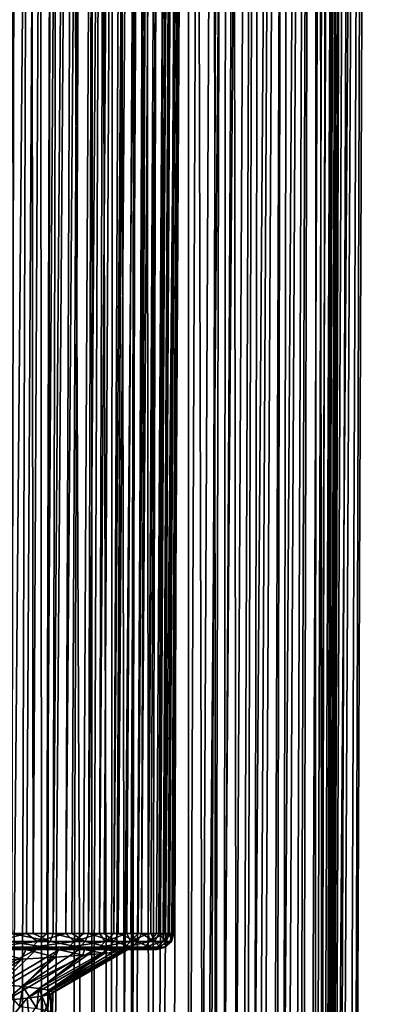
# Model space of a CAD drawing. Header units: millimetres. Extents: x -39 to 39, y -2 to 145.
# Tile 651 of 656: x 12.99 to 17.41, y 59.33 to 71.44. Entities that reach past the tile are written whole.
import ezdxf

# ---------------------------------------------------------------- set-up
doc = ezdxf.new("R2010")
doc.units = ezdxf.units.MM
doc.header["$LTSCALE"] = 65.185185
for name, color, linetype in [('12', 7, 'CONTINUOUS'), ('13', 7, 'CONTINUOUS'), ('14', 7, 'CONTINUOUS'), ('16', 7, 'CONTINUOUS'), ('162', 7, 'CONTINUOUS'), ('163', 7, 'CONTINUOUS'), ('175', 7, 'CONTINUOUS'), ('180', 7, 'CONTINUOUS'), ('50', 7, 'CONTINUOUS'), ('51', 7, 'CONTINUOUS'), ('52', 7, 'CONTINUOUS'), ('53', 7, 'CONTINUOUS'), ('76', 7, 'CONTINUOUS'), ('77', 7, 'CONTINUOUS'), ('78', 7, 'CONTINUOUS'), ('79', 7, 'CONTINUOUS'), ('80', 7, 'CONTINUOUS'), ('81', 7, 'CONTINUOUS'), ('82', 7, 'CONTINUOUS')]:
    doc.layers.add(name, color=color, linetype=linetype)

msp = doc.modelspace()

# ---------------------------------------------------------------- linework, layer by layer
at = {"layer": '12', "color": 7, "linetype": 'Continuous'}
for points in [[(12.475, 121, -11.688), (13.216, 121, -10.843), (12.297, 38.299, -11.455), (12.475, 121, -11.688)], [(12.297, 38.299, -11.455), (13.216, 121, -10.843), (12.636, 38.299, -11.081), (12.297, 38.299, -11.455)], [(12.636, 38.299, -11.081), (13.216, 121, -10.843), (12.963, 38.299, -10.696), (12.636, 38.299, -11.081)], [(12.963, 38.299, -10.696), (13.216, 121, -10.843), (13.278, 38.299, -10.302), (12.963, 38.299, -10.696)], [(13.216, 121, -10.843), (13.901, 121, -9.95), (13.278, 38.299, -10.302), (13.216, 121, -10.843)], [(13.278, 38.299, -10.302), (13.901, 121, -9.95), (13.582, 38.299, -9.899), (13.278, 38.299, -10.302)], [(13.901, 121, -9.95), (13.873, 38.299, -9.486), (13.582, 38.299, -9.899), (13.901, 121, -9.95)], [(14.513, 121, 9.035), (14.073, 38.299, 9.186), (14.343, 38.299, 8.759), (14.513, 121, 9.035)], [(14.599, 38.299, 8.325), (14.513, 121, 9.035), (14.343, 38.299, 8.759), (14.599, 38.299, 8.325)], [(15.075, 121, 8.061), (14.513, 121, 9.035), (14.599, 38.299, 8.325), (15.075, 121, 8.061)], [(14.843, 38.299, 7.882), (15.075, 121, 8.061), (14.599, 38.299, 8.325), (14.843, 38.299, 7.882)], [(15.073, 38.299, 7.433), (15.075, 121, 8.061), (14.843, 38.299, 7.882), (15.073, 38.299, 7.433)], [(15.289, 38.299, 6.977), (15.075, 121, 8.061), (15.073, 38.299, 7.433), (15.289, 38.299, 6.977)], [(15.572, 121, 7.053), (15.075, 121, 8.061), (15.289, 38.299, 6.977), (15.572, 121, 7.053)], [(15.152, 38.299, -7.271), (15.568, 121, -7.063), (15.363, 38.299, -6.813), (15.152, 38.299, -7.271)], [(15.492, 38.299, 6.514), (15.572, 121, 7.053), (15.289, 38.299, 6.977), (15.492, 38.299, 6.514)], [(15.568, 121, -7.063), (15.998, 121, -6.024), (15.363, 38.299, -6.813), (15.568, 121, -7.063)], [(15.363, 38.299, -6.813), (15.998, 121, -6.024), (15.561, 38.299, -6.348), (15.363, 38.299, -6.813)], [(15.681, 38.299, 6.046), (15.572, 121, 7.053), (15.492, 38.299, 6.514), (15.681, 38.299, 6.046)], [(15.561, 38.299, -6.348), (15.998, 121, -6.024), (15.745, 38.299, -5.878), (15.561, 38.299, -6.348)], [(16.002, 121, 6.014), (15.572, 121, 7.053), (15.681, 38.299, 6.046), (16.002, 121, 6.014)], [(15.855, 38.299, 5.573), (16.002, 121, 6.014), (15.681, 38.299, 6.046), (15.855, 38.299, 5.573)], [(15.998, 121, -6.024), (16.36, 121, -4.96), (15.745, 38.299, -5.878), (15.998, 121, -6.024)], [(15.745, 38.299, -5.878), (16.36, 121, -4.96), (15.914, 38.299, -5.402), (15.745, 38.299, -5.878)], [(15.914, 38.299, -5.402), (16.36, 121, -4.96), (16.069, 38.299, -4.922), (15.914, 38.299, -5.402)], [(16.069, 38.299, -4.922), (16.36, 121, -4.96), (16.21, 38.299, -4.437), (16.069, 38.299, -4.922)], [(16.36, 121, -4.96), (16.65, 121, -3.873), (16.21, 38.299, -4.437), (16.36, 121, -4.96)], [(16.21, 38.299, -4.437), (16.65, 121, -3.873), (16.336, 38.299, -3.948), (16.21, 38.299, -4.437)], [(16.65, 121, -3.873), (16.447, 38.299, -3.455), (16.336, 38.299, -3.948), (16.65, 121, -3.873)], [(16.865, 121, 2.793), (16.517, 38.299, 3.102), (16.603, 38.299, 2.604), (16.865, 121, 2.793)], [(16.674, 38.299, 2.105), (16.865, 121, 2.793), (16.603, 38.299, 2.604), (16.674, 38.299, 2.105)], [(17.012, 121, 1.678), (16.865, 121, 2.793), (16.674, 38.299, 2.105), (17.012, 121, 1.678)], [(16.729, 38.299, 1.603), (17.012, 121, 1.678), (16.674, 38.299, 2.105), (16.729, 38.299, 1.603)], [(16.77, 38.299, 1.1), (17.012, 121, 1.678), (16.729, 38.299, 1.603), (16.77, 38.299, 1.1)], [(16.795, 38.299, 0.595), (17.012, 121, 1.678), (16.77, 38.299, 1.1), (16.795, 38.299, 0.595)], [(16.781, 38.299, -0.919), (17.086, 121, -0.568), (16.801, 38.299, -0.414), (16.781, 38.299, -0.919)], [(17.086, 121, 0.556), (17.012, 121, 1.678), (16.795, 38.299, 0.595), (17.086, 121, 0.556)], [(16.806, 38.299, 0.091), (17.086, 121, 0.556), (16.795, 38.299, 0.595), (16.806, 38.299, 0.091)], [(17.086, 121, -0.568), (17.086, 121, 0.556), (16.801, 38.299, -0.414), (17.086, 121, -0.568)], [(16.801, 38.299, -0.414), (17.086, 121, 0.556), (16.806, 38.299, 0.091), (16.801, 38.299, -0.414)]]:
    msp.add_3dface(points, dxfattribs=at)
at = {"layer": '13', "color": 7, "linetype": 'Continuous'}
for points in [[(12.604, 60, 6.86), (12.071, 60, 7.759), (13.149, 60, 6.553), (12.604, 60, 6.86)], [(13.149, 60, 6.553), (12.071, 60, 7.759), (12.635, 60, 7.496), (13.149, 60, 6.553)], [(13.07, 60, 5.925), (12.604, 60, 6.86), (13.591, 60, 5.578), (13.07, 60, 5.925)], [(13.591, 60, 5.578), (12.604, 60, 6.86), (13.149, 60, 6.553), (13.591, 60, 5.578)], [(12.85, 60, -5.764), (13.194, 60, -5.02), (13.45, 60, -5.91), (12.85, 60, -5.764)], [(12.982, 60, -6.877), (12.85, 60, -5.764), (13.45, 60, -5.91), (12.982, 60, -6.877)], [(13.465, 60, 4.961), (13.07, 60, 5.925), (13.591, 60, 5.578), (13.465, 60, 4.961)], [(13.194, 60, -5.02), (13.484, 60, -4.281), (13.845, 60, -4.914), (13.194, 60, -5.02)], [(13.45, 60, -5.91), (13.194, 60, -5.02), (13.845, 60, -4.914), (13.45, 60, -5.91)], [(13.791, 60, 3.967), (13.465, 60, 4.961), (13.962, 60, 4.57), (13.791, 60, 3.967)], [(13.962, 60, 4.57), (13.465, 60, 4.961), (13.591, 60, 5.578), (13.962, 60, 4.57)], [(13.484, 60, -4.281), (13.727, 60, -3.546), (14.167, 60, -3.889), (13.484, 60, -4.281)], [(13.845, 60, -4.914), (13.484, 60, -4.281), (14.167, 60, -3.889), (13.845, 60, -4.914)], [(13.727, 60, -3.546), (13.925, 60, -2.815), (14.167, 60, -3.889), (13.727, 60, -3.546)], [(14.043, 60, 2.953), (13.791, 60, 3.967), (14.258, 60, 3.541), (14.043, 60, 2.953)], [(14.258, 60, 3.541), (13.791, 60, 3.967), (13.962, 60, 4.57), (14.258, 60, 3.541)], [(13.925, 60, -2.815), (14.082, 60, -2.083), (14.413, 60, -2.846), (13.925, 60, -2.815)], [(14.167, 60, -3.889), (13.925, 60, -2.815), (14.413, 60, -2.846), (14.167, 60, -3.889)], [(14.22, 60, 1.923), (14.043, 60, 2.953), (14.478, 60, 2.49), (14.22, 60, 1.923)], [(14.478, 60, 2.49), (14.043, 60, 2.953), (14.258, 60, 3.541), (14.478, 60, 2.49)], [(14.082, 60, -2.083), (14.2, 60, -1.349), (14.582, 60, -1.785), (14.082, 60, -2.083)], [(14.413, 60, -2.846), (14.082, 60, -2.083), (14.582, 60, -1.785), (14.413, 60, -2.846)], [(14.2, 60, -1.349), (14.28, 60, -0.612), (14.582, 60, -1.785), (14.2, 60, -1.349)], [(14.323, 60, 0.873), (14.22, 60, 1.923), (14.622, 60, 1.428), (14.323, 60, 0.873)], [(14.622, 60, 1.428), (14.22, 60, 1.923), (14.478, 60, 2.49), (14.622, 60, 1.428)], [(14.28, 60, -0.612), (14.321, 60, 0.129), (14.674, 60, -0.716), (14.28, 60, -0.612)], [(14.582, 60, -1.785), (14.28, 60, -0.612), (14.674, 60, -0.716), (14.582, 60, -1.785)], [(14.321, 60, 0.129), (14.323, 60, 0.873), (14.687, 60, 0.357), (14.321, 60, 0.129)], [(14.674, 60, -0.716), (14.321, 60, 0.129), (14.687, 60, 0.357), (14.674, 60, -0.716)], [(14.687, 60, 0.357), (14.323, 60, 0.873), (14.622, 60, 1.428), (14.687, 60, 0.357)]]:
    msp.add_3dface(points, dxfattribs=at)
at = {"layer": '14', "color": 7, "linetype": 'Continuous'}
for points in [[(12.469, 144.393, -8.99), (12.616, 60.199, -7.911), (13.068, 144.393, -8.095), (12.469, 144.393, -8.99)], [(12.808, 60.199, 7.596), (12.522, 60.199, 8.059), (13.199, 144.393, 7.88), (12.808, 60.199, 7.596)], [(13.199, 144.393, 7.88), (12.522, 60.199, 8.059), (12.833, 144.393, 8.462), (13.199, 144.393, 7.88)], [(12.616, 60.199, -7.911), (12.896, 60.199, -7.446), (13.068, 144.393, -8.095), (12.616, 60.199, -7.911)], [(13.077, 60.199, 7.124), (12.808, 60.199, 7.596), (13.556, 144.393, 7.248), (13.077, 60.199, 7.124)], [(13.556, 144.393, 7.248), (12.808, 60.199, 7.596), (13.199, 144.393, 7.88), (13.556, 144.393, 7.248)], [(12.896, 60.199, -7.446), (13.159, 60.199, -6.97), (13.068, 144.393, -8.095), (12.896, 60.199, -7.446)], [(13.068, 144.393, -8.095), (13.159, 60.199, -6.97), (13.603, 144.393, -7.161), (13.068, 144.393, -8.095)], [(13.328, 60.199, 6.642), (13.077, 60.199, 7.124), (13.556, 144.393, 7.248), (13.328, 60.199, 6.642)], [(13.159, 60.199, -6.97), (13.405, 60.199, -6.485), (13.603, 144.393, -7.161), (13.159, 60.199, -6.97)], [(13.561, 60.199, 6.151), (13.328, 60.199, 6.642), (13.902, 144.393, 6.56), (13.561, 60.199, 6.151)], [(13.902, 144.393, 6.56), (13.328, 60.199, 6.642), (13.556, 144.393, 7.248), (13.902, 144.393, 6.56)], [(13.405, 60.199, -6.485), (13.633, 60.199, -5.991), (14.07, 144.393, -6.191), (13.405, 60.199, -6.485)], [(13.603, 144.393, -7.161), (13.405, 60.199, -6.485), (14.07, 144.393, -6.191), (13.603, 144.393, -7.161)], [(13.777, 60.199, 5.652), (13.561, 60.199, 6.151), (14.23, 144.393, 5.815), (13.777, 60.199, 5.652)], [(14.23, 144.393, 5.815), (13.561, 60.199, 6.151), (13.902, 144.393, 6.56), (14.23, 144.393, 5.815)], [(13.633, 60.199, -5.991), (13.842, 60.199, -5.489), (14.07, 144.393, -6.191), (13.633, 60.199, -5.991)], [(13.974, 60.199, 5.145), (13.777, 60.199, 5.652), (14.23, 144.393, 5.815), (13.974, 60.199, 5.145)], [(13.842, 60.199, -5.489), (14.034, 60.199, -4.98), (14.471, 144.393, -5.186), (13.842, 60.199, -5.489)], [(14.07, 144.393, -6.191), (13.842, 60.199, -5.489), (14.471, 144.393, -5.186), (14.07, 144.393, -6.191)], [(14.152, 60.199, 4.632), (13.974, 60.199, 5.145), (14.533, 144.393, 5.011), (14.152, 60.199, 4.632)], [(14.533, 144.393, 5.011), (13.974, 60.199, 5.145), (14.23, 144.393, 5.815), (14.533, 144.393, 5.011)], [(14.034, 60.199, -4.98), (14.206, 60.199, -4.465), (14.471, 144.393, -5.186), (14.034, 60.199, -4.98)], [(14.312, 60.199, 4.113), (14.152, 60.199, 4.632), (14.802, 144.393, 4.148), (14.312, 60.199, 4.113)], [(14.802, 144.393, 4.148), (14.152, 60.199, 4.632), (14.533, 144.393, 5.011), (14.802, 144.393, 4.148)], [(14.206, 60.199, -4.465), (14.36, 60.199, -3.943), (14.801, 144.393, -4.15), (14.206, 60.199, -4.465)], [(14.471, 144.393, -5.186), (14.206, 60.199, -4.465), (14.801, 144.393, -4.15), (14.471, 144.393, -5.186)], [(14.452, 60.199, 3.588), (14.312, 60.199, 4.113), (14.802, 144.393, 4.148), (14.452, 60.199, 3.588)], [(14.36, 60.199, -3.943), (14.494, 60.199, -3.416), (14.801, 144.393, -4.15), (14.36, 60.199, -3.943)], [(14.574, 60.199, 3.058), (14.452, 60.199, 3.588), (15.029, 144.393, 3.23), (14.574, 60.199, 3.058)], [(15.029, 144.393, 3.23), (14.452, 60.199, 3.588), (14.802, 144.393, 4.148), (15.029, 144.393, 3.23)], [(14.494, 60.199, -3.416), (14.609, 60.199, -2.885), (15.059, 144.393, -3.088), (14.494, 60.199, -3.416)], [(14.801, 144.393, -4.15), (14.494, 60.199, -3.416), (15.059, 144.393, -3.088), (14.801, 144.393, -4.15)], [(14.676, 60.199, 2.524), (14.574, 60.199, 3.058), (15.206, 144.393, 2.257), (14.676, 60.199, 2.524)], [(15.206, 144.393, 2.257), (14.574, 60.199, 3.058), (15.029, 144.393, 3.23), (15.206, 144.393, 2.257)], [(14.609, 60.199, -2.885), (14.705, 60.199, -2.349), (15.059, 144.393, -3.088), (14.609, 60.199, -2.885)], [(14.758, 60.199, 1.987), (14.676, 60.199, 2.524), (15.206, 144.393, 2.257), (14.758, 60.199, 1.987)], [(14.705, 60.199, -2.349), (14.781, 60.199, -1.81), (15.241, 144.393, -2), (14.705, 60.199, -2.349)], [(15.059, 144.393, -3.088), (14.705, 60.199, -2.349), (15.241, 144.393, -2), (15.059, 144.393, -3.088)], [(14.821, 60.199, 1.447), (14.758, 60.199, 1.987), (15.322, 144.393, 1.239), (14.821, 60.199, 1.447)], [(15.322, 144.393, 1.239), (14.758, 60.199, 1.987), (15.206, 144.393, 2.257), (15.322, 144.393, 1.239)], [(14.781, 60.199, -1.81), (14.837, 60.199, -1.269), (15.241, 144.393, -2), (14.781, 60.199, -1.81)], [(14.864, 60.199, 0.904), (14.821, 60.199, 1.447), (15.322, 144.393, 1.239), (14.864, 60.199, 0.904)], [(14.837, 60.199, -1.269), (14.873, 60.199, -0.727), (15.345, 144.393, -0.908), (14.837, 60.199, -1.269)], [(15.241, 144.393, -2), (14.837, 60.199, -1.269), (15.345, 144.393, -0.908), (15.241, 144.393, -2)], [(14.887, 60.199, 0.361), (14.864, 60.199, 0.904), (15.371, 144.393, 0.176), (14.887, 60.199, 0.361)], [(15.371, 144.393, 0.176), (14.864, 60.199, 0.904), (15.322, 144.393, 1.239), (15.371, 144.393, 0.176)], [(14.873, 60.199, -0.727), (14.89, 60.199, -0.183), (15.345, 144.393, -0.908), (14.873, 60.199, -0.727)], [(14.89, 60.199, -0.183), (14.887, 60.199, 0.361), (15.371, 144.393, 0.176), (14.89, 60.199, -0.183)], [(15.345, 144.393, -0.908), (14.89, 60.199, -0.183), (15.371, 144.393, 0.176), (15.345, 144.393, -0.908)]]:
    msp.add_3dface(points, dxfattribs=at)
at = {"layer": '16', "color": 7, "linetype": 'Continuous'}
for points in [[(12.762, 59.569, -4.085), (12.99, 59.297, -3.289), (13.032, 59.546, -3.119), (12.762, 59.569, -4.085)], [(12.99, 59.297, -3.289), (13.203, 59.273, -2.29), (13.032, 59.546, -3.119), (12.99, 59.297, -3.289)], [(13.032, 59.546, -3.119), (13.203, 59.273, -2.29), (13.229, 59.522, -2.136), (13.032, 59.546, -3.119)], [(13.203, 59.273, -2.29), (13.339, 59.248, -1.279), (13.229, 59.522, -2.136), (13.203, 59.273, -2.29)], [(13.229, 59.522, -2.136), (13.339, 59.248, -1.279), (13.351, 59.498, -1.141), (13.229, 59.522, -2.136)], [(13.084, 59.402, 2.893), (12.858, 59.127, 3.772), (12.83, 59.378, 3.868), (13.084, 59.402, 2.893)], [(13.108, 59.151, 2.782), (12.858, 59.127, 3.772), (13.084, 59.402, 2.893), (13.108, 59.151, 2.782)], [(13.265, 59.426, 1.895), (13.108, 59.151, 2.782), (13.084, 59.402, 2.893), (13.265, 59.426, 1.895)], [(13.282, 59.176, 1.777), (13.108, 59.151, 2.782), (13.265, 59.426, 1.895), (13.282, 59.176, 1.777)], [(13.371, 59.45, 0.886), (13.282, 59.176, 1.777), (13.265, 59.426, 1.895), (13.371, 59.45, 0.886)], [(13.378, 59.2, 0.761), (13.282, 59.176, 1.777), (13.371, 59.45, 0.886), (13.378, 59.2, 0.761)], [(13.339, 59.248, -1.279), (13.397, 59.224, -0.26), (13.351, 59.498, -1.141), (13.339, 59.248, -1.279)], [(13.351, 59.498, -1.141), (13.397, 59.224, -0.26), (13.399, 59.474, -0.13), (13.351, 59.498, -1.141)], [(13.399, 59.474, -0.13), (13.378, 59.2, 0.761), (13.371, 59.45, 0.886), (13.399, 59.474, -0.13)], [(13.397, 59.224, -0.26), (13.378, 59.2, 0.761), (13.399, 59.474, -0.13), (13.397, 59.224, -0.26)]]:
    msp.add_3dface(points, dxfattribs=at)
at = {"layer": '162', "color": 7, "linetype": 'Continuous'}
for points in [[(12.702, 59.321, -4.268), (12.341, 59.345, -5.222), (13.328, 58.79, -5.318), (12.702, 59.321, -4.268)], [(13.328, 58.79, -5.318), (12.341, 59.345, -5.222), (12.895, 58.814, -6.296), (13.328, 58.79, -5.318)]]:
    msp.add_3dface(points, dxfattribs=at)
at = {"layer": '163', "color": 7, "linetype": 'Continuous'}
for points in [[(12.421, 59.593, -5.027), (12.762, 59.569, -4.085), (13.194, 60, -5.02), (12.421, 59.593, -5.027)], [(12.421, 59.593, -5.027), (13.194, 60, -5.02), (12.85, 60, -5.764), (12.421, 59.593, -5.027)], [(12.762, 59.569, -4.085), (13.032, 59.546, -3.119), (13.484, 60, -4.281), (12.762, 59.569, -4.085)], [(12.762, 59.569, -4.085), (13.484, 60, -4.281), (13.194, 60, -5.02), (12.762, 59.569, -4.085)], [(13.032, 59.546, -3.119), (13.229, 59.522, -2.136), (13.925, 60, -2.815), (13.032, 59.546, -3.119)], [(13.032, 59.546, -3.119), (13.925, 60, -2.815), (13.727, 60, -3.546), (13.032, 59.546, -3.119)], [(13.032, 59.546, -3.119), (13.727, 60, -3.546), (13.484, 60, -4.281), (13.032, 59.546, -3.119)], [(13.229, 59.522, -2.136), (13.351, 59.498, -1.141), (14.082, 60, -2.083), (13.229, 59.522, -2.136)], [(13.229, 59.522, -2.136), (14.082, 60, -2.083), (13.925, 60, -2.815), (13.229, 59.522, -2.136)], [(13.351, 59.498, -1.141), (13.399, 59.474, -0.13), (14.28, 60, -0.612), (13.351, 59.498, -1.141)], [(13.351, 59.498, -1.141), (14.28, 60, -0.612), (14.2, 60, -1.349), (13.351, 59.498, -1.141)], [(13.351, 59.498, -1.141), (14.2, 60, -1.349), (14.082, 60, -2.083), (13.351, 59.498, -1.141)], [(13.399, 59.474, -0.13), (13.371, 59.45, 0.886), (14.321, 60, 0.129), (13.399, 59.474, -0.13)], [(13.371, 59.45, 0.886), (14.323, 60, 0.873), (14.321, 60, 0.129), (13.371, 59.45, 0.886)], [(14.323, 60, 0.873), (13.371, 59.45, 0.886), (14.218, 59.976, 1.939), (14.323, 60, 0.873)], [(13.399, 59.474, -0.13), (14.321, 60, 0.129), (14.28, 60, -0.612), (13.399, 59.474, -0.13)], [(12.505, 59.354, 4.815), (12.11, 59.33, 5.736), (13.018, 59.881, 6.038), (12.505, 59.354, 4.815)], [(12.11, 59.33, 5.736), (12.531, 59.857, 6.992), (13.018, 59.881, 6.038), (12.11, 59.33, 5.736)], [(12.83, 59.378, 3.868), (12.505, 59.354, 4.815), (13.432, 59.905, 5.05), (12.83, 59.378, 3.868)], [(12.505, 59.354, 4.815), (13.018, 59.881, 6.038), (13.432, 59.905, 5.05), (12.505, 59.354, 4.815)], [(13.084, 59.402, 2.893), (12.83, 59.378, 3.868), (13.771, 59.929, 4.034), (13.084, 59.402, 2.893)], [(12.83, 59.378, 3.868), (13.432, 59.905, 5.05), (13.771, 59.929, 4.034), (12.83, 59.378, 3.868)], [(13.265, 59.426, 1.895), (13.084, 59.402, 2.893), (14.034, 59.952, 2.995), (13.265, 59.426, 1.895)], [(13.084, 59.402, 2.893), (13.771, 59.929, 4.034), (14.034, 59.952, 2.995), (13.084, 59.402, 2.893)], [(13.371, 59.45, 0.886), (13.265, 59.426, 1.895), (14.218, 59.976, 1.939), (13.371, 59.45, 0.886)], [(13.265, 59.426, 1.895), (14.034, 59.952, 2.995), (14.218, 59.976, 1.939), (13.265, 59.426, 1.895)]]:
    msp.add_3dface(points, dxfattribs=at)
at = {"layer": '175', "color": 7, "linetype": 'Continuous'}
for points in [[(12.808, 60.199, 7.596), (13.077, 60.199, 7.124), (12.692, 60.099, 7.736), (12.808, 60.199, 7.596)], [(12.692, 60.099, 7.736), (13.077, 60.199, 7.124), (13.212, 60.099, 6.811), (12.692, 60.099, 7.736)], [(13.37, 60.099, -6.495), (12.896, 60.199, -7.446), (12.873, 60.099, -7.432), (13.37, 60.099, -6.495)], [(13.159, 60.199, -6.97), (12.896, 60.199, -7.446), (13.37, 60.099, -6.495), (13.159, 60.199, -6.97)], [(13.077, 60.199, 7.124), (13.328, 60.199, 6.642), (13.212, 60.099, 6.811), (13.077, 60.199, 7.124)], [(13.405, 60.199, -6.485), (13.159, 60.199, -6.97), (13.37, 60.099, -6.495), (13.405, 60.199, -6.485)], [(13.328, 60.199, 6.642), (13.561, 60.199, 6.151), (13.212, 60.099, 6.811), (13.328, 60.199, 6.642)], [(13.212, 60.099, 6.811), (13.561, 60.199, 6.151), (13.664, 60.099, 5.851), (13.212, 60.099, 6.811)], [(13.799, 60.099, -5.524), (13.405, 60.199, -6.485), (13.37, 60.099, -6.495), (13.799, 60.099, -5.524)], [(13.633, 60.199, -5.991), (13.405, 60.199, -6.485), (13.799, 60.099, -5.524), (13.633, 60.199, -5.991)], [(13.561, 60.199, 6.151), (13.777, 60.199, 5.652), (13.664, 60.099, 5.851), (13.561, 60.199, 6.151)], [(13.842, 60.199, -5.489), (13.633, 60.199, -5.991), (13.799, 60.099, -5.524), (13.842, 60.199, -5.489)], [(13.777, 60.199, 5.652), (13.974, 60.199, 5.145), (13.664, 60.099, 5.851), (13.777, 60.199, 5.652)], [(13.664, 60.099, 5.851), (13.974, 60.199, 5.145), (14.047, 60.099, 4.862), (13.664, 60.099, 5.851)], [(14.158, 60.099, -4.526), (13.842, 60.199, -5.489), (13.799, 60.099, -5.524), (14.158, 60.099, -4.526)], [(14.034, 60.199, -4.98), (13.842, 60.199, -5.489), (14.158, 60.099, -4.526), (14.034, 60.199, -4.98)], [(13.974, 60.199, 5.145), (14.152, 60.199, 4.632), (14.047, 60.099, 4.862), (13.974, 60.199, 5.145)], [(14.206, 60.199, -4.465), (14.034, 60.199, -4.98), (14.158, 60.099, -4.526), (14.206, 60.199, -4.465)], [(14.152, 60.199, 4.632), (14.312, 60.199, 4.113), (14.047, 60.099, 4.862), (14.152, 60.199, 4.632)], [(14.047, 60.099, 4.862), (14.312, 60.199, 4.113), (14.358, 60.099, 3.847), (14.047, 60.099, 4.862)], [(14.445, 60.099, -3.504), (14.206, 60.199, -4.465), (14.158, 60.099, -4.526), (14.445, 60.099, -3.504)], [(14.36, 60.199, -3.943), (14.206, 60.199, -4.465), (14.445, 60.099, -3.504), (14.36, 60.199, -3.943)], [(14.312, 60.199, 4.113), (14.452, 60.199, 3.588), (14.358, 60.099, 3.847), (14.312, 60.199, 4.113)], [(14.452, 60.199, 3.588), (14.574, 60.199, 3.058), (14.358, 60.099, 3.847), (14.452, 60.199, 3.588)], [(14.358, 60.099, 3.847), (14.574, 60.199, 3.058), (14.595, 60.099, 2.813), (14.358, 60.099, 3.847)], [(14.494, 60.199, -3.416), (14.36, 60.199, -3.943), (14.445, 60.099, -3.504), (14.494, 60.199, -3.416)], [(14.658, 60.099, -2.465), (14.494, 60.199, -3.416), (14.445, 60.099, -3.504), (14.658, 60.099, -2.465)], [(14.609, 60.199, -2.885), (14.494, 60.199, -3.416), (14.658, 60.099, -2.465), (14.609, 60.199, -2.885)], [(14.574, 60.199, 3.058), (14.676, 60.199, 2.524), (14.595, 60.099, 2.813), (14.574, 60.199, 3.058)], [(14.676, 60.199, 2.524), (14.758, 60.199, 1.987), (14.595, 60.099, 2.813), (14.676, 60.199, 2.524)], [(14.595, 60.099, 2.813), (14.758, 60.199, 1.987), (14.759, 60.099, 1.765), (14.595, 60.099, 2.813)], [(14.705, 60.199, -2.349), (14.609, 60.199, -2.885), (14.658, 60.099, -2.465), (14.705, 60.199, -2.349)], [(14.797, 60.099, -1.413), (14.705, 60.199, -2.349), (14.658, 60.099, -2.465), (14.797, 60.099, -1.413)], [(14.781, 60.199, -1.81), (14.705, 60.199, -2.349), (14.797, 60.099, -1.413), (14.781, 60.199, -1.81)], [(14.758, 60.199, 1.987), (14.821, 60.199, 1.447), (14.759, 60.099, 1.765), (14.758, 60.199, 1.987)], [(14.821, 60.199, 1.447), (14.864, 60.199, 0.904), (14.759, 60.099, 1.765), (14.821, 60.199, 1.447)], [(14.759, 60.099, 1.765), (14.864, 60.199, 0.904), (14.847, 60.099, 0.707), (14.759, 60.099, 1.765)], [(14.837, 60.199, -1.269), (14.781, 60.199, -1.81), (14.797, 60.099, -1.413), (14.837, 60.199, -1.269)], [(14.86, 60.099, -0.354), (14.837, 60.199, -1.269), (14.797, 60.099, -1.413), (14.86, 60.099, -0.354)], [(14.873, 60.199, -0.727), (14.837, 60.199, -1.269), (14.86, 60.099, -0.354), (14.873, 60.199, -0.727)], [(14.864, 60.199, 0.904), (14.887, 60.199, 0.361), (14.847, 60.099, 0.707), (14.864, 60.199, 0.904)], [(14.887, 60.199, 0.361), (14.89, 60.199, -0.183), (14.847, 60.099, 0.707), (14.887, 60.199, 0.361)], [(14.847, 60.099, 0.707), (14.89, 60.199, -0.183), (14.86, 60.099, -0.354), (14.847, 60.099, 0.707)], [(14.89, 60.199, -0.183), (14.873, 60.199, -0.727), (14.86, 60.099, -0.354), (14.89, 60.199, -0.183)], [(12.692, 60.099, 7.736), (13.212, 60.099, 6.811), (12.63, 60.027, 7.698), (12.692, 60.099, 7.736)], [(12.63, 60.027, 7.698), (13.212, 60.099, 6.811), (13.147, 60.027, 6.778), (12.63, 60.027, 7.698)], [(12.635, 60, 7.496), (12.63, 60.027, 7.698), (13.147, 60.027, 6.778), (12.635, 60, 7.496)], [(13.149, 60, 6.553), (12.635, 60, 7.496), (13.147, 60.027, 6.778), (13.149, 60, 6.553)], [(13.304, 60.027, -6.463), (12.873, 60.099, -7.432), (12.809, 60.027, -7.395), (13.304, 60.027, -6.463)], [(12.982, 60, -6.877), (13.304, 60.027, -6.463), (12.809, 60.027, -7.395), (12.982, 60, -6.877)], [(13.37, 60.099, -6.495), (12.873, 60.099, -7.432), (13.304, 60.027, -6.463), (13.37, 60.099, -6.495)], [(12.982, 60, -6.877), (13.45, 60, -5.91), (13.304, 60.027, -6.463), (12.982, 60, -6.877)], [(13.212, 60.099, 6.811), (13.664, 60.099, 5.851), (13.147, 60.027, 6.778), (13.212, 60.099, 6.811)], [(13.147, 60.027, 6.778), (13.664, 60.099, 5.851), (13.597, 60.027, 5.822), (13.147, 60.027, 6.778)], [(13.149, 60, 6.553), (13.147, 60.027, 6.778), (13.597, 60.027, 5.822), (13.149, 60, 6.553)], [(13.591, 60, 5.578), (13.149, 60, 6.553), (13.597, 60.027, 5.822), (13.591, 60, 5.578)], [(13.731, 60.027, -5.497), (13.37, 60.099, -6.495), (13.304, 60.027, -6.463), (13.731, 60.027, -5.497)], [(13.45, 60, -5.91), (13.731, 60.027, -5.497), (13.304, 60.027, -6.463), (13.45, 60, -5.91)], [(13.799, 60.099, -5.524), (13.37, 60.099, -6.495), (13.731, 60.027, -5.497), (13.799, 60.099, -5.524)], [(13.45, 60, -5.91), (13.845, 60, -4.914), (13.731, 60.027, -5.497), (13.45, 60, -5.91)], [(13.962, 60, 4.57), (13.591, 60, 5.578), (13.977, 60.027, 4.838), (13.962, 60, 4.57)], [(13.591, 60, 5.578), (13.597, 60.027, 5.822), (13.977, 60.027, 4.838), (13.591, 60, 5.578)], [(13.664, 60.099, 5.851), (14.047, 60.099, 4.862), (13.597, 60.027, 5.822), (13.664, 60.099, 5.851)], [(13.597, 60.027, 5.822), (14.047, 60.099, 4.862), (13.977, 60.027, 4.838), (13.597, 60.027, 5.822)], [(14.088, 60.027, -4.504), (13.799, 60.099, -5.524), (13.731, 60.027, -5.497), (14.088, 60.027, -4.504)], [(13.845, 60, -4.914), (14.088, 60.027, -4.504), (13.731, 60.027, -5.497), (13.845, 60, -4.914)], [(14.158, 60.099, -4.526), (13.799, 60.099, -5.524), (14.088, 60.027, -4.504), (14.158, 60.099, -4.526)], [(13.845, 60, -4.914), (14.167, 60, -3.889), (14.088, 60.027, -4.504), (13.845, 60, -4.914)], [(14.258, 60, 3.541), (13.962, 60, 4.57), (14.287, 60.027, 3.828), (14.258, 60, 3.541)], [(13.962, 60, 4.57), (13.977, 60.027, 4.838), (14.287, 60.027, 3.828), (13.962, 60, 4.57)], [(14.047, 60.099, 4.862), (14.358, 60.099, 3.847), (13.977, 60.027, 4.838), (14.047, 60.099, 4.862)], [(13.977, 60.027, 4.838), (14.358, 60.099, 3.847), (14.287, 60.027, 3.828), (13.977, 60.027, 4.838)], [(14.374, 60.027, -3.487), (14.158, 60.099, -4.526), (14.088, 60.027, -4.504), (14.374, 60.027, -3.487)], [(14.167, 60, -3.889), (14.374, 60.027, -3.487), (14.088, 60.027, -4.504), (14.167, 60, -3.889)], [(14.445, 60.099, -3.504), (14.158, 60.099, -4.526), (14.374, 60.027, -3.487), (14.445, 60.099, -3.504)], [(14.167, 60, -3.889), (14.413, 60, -2.846), (14.374, 60.027, -3.487), (14.167, 60, -3.889)], [(14.478, 60, 2.49), (14.258, 60, 3.541), (14.524, 60.027, 2.799), (14.478, 60, 2.49)], [(14.258, 60, 3.541), (14.287, 60.027, 3.828), (14.524, 60.027, 2.799), (14.258, 60, 3.541)], [(14.358, 60.099, 3.847), (14.595, 60.099, 2.813), (14.287, 60.027, 3.828), (14.358, 60.099, 3.847)], [(14.287, 60.027, 3.828), (14.595, 60.099, 2.813), (14.524, 60.027, 2.799), (14.287, 60.027, 3.828)], [(14.586, 60.027, -2.453), (14.445, 60.099, -3.504), (14.374, 60.027, -3.487), (14.586, 60.027, -2.453)], [(14.413, 60, -2.846), (14.586, 60.027, -2.453), (14.374, 60.027, -3.487), (14.413, 60, -2.846)], [(14.413, 60, -2.846), (14.582, 60, -1.785), (14.586, 60.027, -2.453), (14.413, 60, -2.846)], [(14.658, 60.099, -2.465), (14.445, 60.099, -3.504), (14.586, 60.027, -2.453), (14.658, 60.099, -2.465)], [(14.622, 60, 1.428), (14.478, 60, 2.49), (14.686, 60.027, 1.756), (14.622, 60, 1.428)], [(14.478, 60, 2.49), (14.524, 60.027, 2.799), (14.686, 60.027, 1.756), (14.478, 60, 2.49)], [(14.595, 60.099, 2.813), (14.759, 60.099, 1.765), (14.524, 60.027, 2.799), (14.595, 60.099, 2.813)], [(14.524, 60.027, 2.799), (14.759, 60.099, 1.765), (14.686, 60.027, 1.756), (14.524, 60.027, 2.799)], [(14.582, 60, -1.785), (14.674, 60, -0.716), (14.724, 60.027, -1.406), (14.582, 60, -1.785)], [(14.582, 60, -1.785), (14.724, 60.027, -1.406), (14.586, 60.027, -2.453), (14.582, 60, -1.785)], [(14.724, 60.027, -1.406), (14.658, 60.099, -2.465), (14.586, 60.027, -2.453), (14.724, 60.027, -1.406)], [(14.687, 60, 0.357), (14.622, 60, 1.428), (14.774, 60.027, 0.704), (14.687, 60, 0.357)], [(14.622, 60, 1.428), (14.686, 60.027, 1.756), (14.774, 60.027, 0.704), (14.622, 60, 1.428)], [(14.797, 60.099, -1.413), (14.658, 60.099, -2.465), (14.724, 60.027, -1.406), (14.797, 60.099, -1.413)], [(14.674, 60, -0.716), (14.687, 60, 0.357), (14.787, 60.027, -0.352), (14.674, 60, -0.716)], [(14.674, 60, -0.716), (14.787, 60.027, -0.352), (14.724, 60.027, -1.406), (14.674, 60, -0.716)], [(14.759, 60.099, 1.765), (14.847, 60.099, 0.707), (14.686, 60.027, 1.756), (14.759, 60.099, 1.765)], [(14.686, 60.027, 1.756), (14.847, 60.099, 0.707), (14.774, 60.027, 0.704), (14.686, 60.027, 1.756)], [(14.687, 60, 0.357), (14.774, 60.027, 0.704), (14.787, 60.027, -0.352), (14.687, 60, 0.357)], [(14.787, 60.027, -0.352), (14.797, 60.099, -1.413), (14.724, 60.027, -1.406), (14.787, 60.027, -0.352)], [(14.847, 60.099, 0.707), (14.86, 60.099, -0.354), (14.774, 60.027, 0.704), (14.847, 60.099, 0.707)], [(14.774, 60.027, 0.704), (14.86, 60.099, -0.354), (14.787, 60.027, -0.352), (14.774, 60.027, 0.704)], [(14.86, 60.099, -0.354), (14.797, 60.099, -1.413), (14.787, 60.027, -0.352), (14.86, 60.099, -0.354)]]:
    msp.add_3dface(points, dxfattribs=at)
at = {"layer": '180', "color": 7, "linetype": 'Continuous'}
for points in [[(12.531, 59.857, 6.992), (12.604, 60, 6.86), (13.018, 59.881, 6.038), (12.531, 59.857, 6.992)], [(12.604, 60, 6.86), (13.07, 60, 5.925), (13.018, 59.881, 6.038), (12.604, 60, 6.86)], [(13.018, 59.881, 6.038), (13.07, 60, 5.925), (13.432, 59.905, 5.05), (13.018, 59.881, 6.038)], [(13.07, 60, 5.925), (13.465, 60, 4.961), (13.432, 59.905, 5.05), (13.07, 60, 5.925)], [(13.432, 59.905, 5.05), (13.465, 60, 4.961), (13.771, 59.929, 4.034), (13.432, 59.905, 5.05)], [(13.465, 60, 4.961), (13.791, 60, 3.967), (13.771, 59.929, 4.034), (13.465, 60, 4.961)], [(13.771, 59.929, 4.034), (13.791, 60, 3.967), (14.034, 59.952, 2.995), (13.771, 59.929, 4.034)], [(13.791, 60, 3.967), (14.043, 60, 2.953), (14.034, 59.952, 2.995), (13.791, 60, 3.967)], [(14.034, 59.952, 2.995), (14.043, 60, 2.953), (14.218, 59.976, 1.939), (14.034, 59.952, 2.995)], [(14.043, 60, 2.953), (14.22, 60, 1.923), (14.218, 59.976, 1.939), (14.043, 60, 2.953)], [(14.22, 60, 1.923), (14.323, 60, 0.873), (14.218, 59.976, 1.939), (14.22, 60, 1.923)]]:
    msp.add_3dface(points, dxfattribs=at)
at = {"layer": '50', "color": 7, "linetype": 'Continuous'}
for points in [[(14.163, 121, -10.138), (14.793, 121, -9.195), (14.109, 38.299, -9.655), (14.163, 121, -10.138)], [(14.109, 38.299, -9.655), (14.793, 121, -9.195), (14.583, 38.299, -8.923), (14.109, 38.299, -9.655)], [(14.793, 121, -9.195), (15.359, 121, -8.213), (14.583, 38.299, -8.923), (14.793, 121, -9.195)], [(14.583, 38.299, -8.923), (15.359, 121, -8.213), (15.019, 38.299, -8.167), (14.583, 38.299, -8.923)], [(15.359, 121, -8.213), (15.416, 38.299, -7.391), (15.019, 38.299, -8.167), (15.359, 121, -8.213)], [(15.359, 121, -8.213), (15.861, 121, -7.196), (15.416, 38.299, -7.391), (15.359, 121, -8.213)]]:
    msp.add_3dface(points, dxfattribs=at)
at = {"layer": '51', "color": 7, "linetype": 'Continuous'}
for points in [[(16.964, 121, -3.947), (17.185, 121, -2.834), (16.73, 38.299, -3.521), (16.964, 121, -3.947)], [(16.73, 38.299, -3.521), (17.185, 121, -2.834), (16.887, 38.299, -2.663), (16.73, 38.299, -3.521)], [(17.185, 121, -2.834), (17.333, 121, -1.71), (16.887, 38.299, -2.663), (17.185, 121, -2.834)], [(16.887, 38.299, -2.663), (17.333, 121, -1.71), (17.001, 38.299, -1.797), (16.887, 38.299, -2.663)], [(17.333, 121, -1.71), (17.071, 38.299, -0.929), (17.001, 38.299, -1.797), (17.333, 121, -1.71)], [(17.333, 121, -1.71), (17.408, 121, -0.579), (17.071, 38.299, -0.929), (17.333, 121, -1.71)]]:
    msp.add_3dface(points, dxfattribs=at)
at = {"layer": '52', "color": 7, "linetype": 'Continuous'}
for points in [[(16.668, 121, 5.053), (16.304, 121, 6.127), (16.127, 38.299, 5.675), (16.668, 121, 5.053)], [(16.668, 121, 5.053), (16.127, 38.299, 5.675), (16.395, 38.299, 4.846), (16.668, 121, 5.053)], [(16.621, 38.299, 4.002), (16.668, 121, 5.053), (16.395, 38.299, 4.846), (16.621, 38.299, 4.002)], [(16.962, 121, 3.958), (16.668, 121, 5.053), (16.621, 38.299, 4.002), (16.962, 121, 3.958)], [(16.804, 38.299, 3.149), (16.962, 121, 3.958), (16.621, 38.299, 4.002), (16.804, 38.299, 3.149)], [(17.183, 121, 2.846), (16.962, 121, 3.958), (16.804, 38.299, 3.149), (17.183, 121, 2.846)]]:
    msp.add_3dface(points, dxfattribs=at)
at = {"layer": '53', "color": 7, "linetype": 'Continuous'}
for points in [[(13.466, 121, 11.047), (12.718, 121, 11.9), (12.728, 38.299, 11.414), (13.466, 121, 11.047)], [(13.466, 121, 11.047), (12.728, 38.299, 11.414), (13.293, 38.299, 10.751), (13.466, 121, 11.047)], [(13.824, 38.299, 10.058), (13.466, 121, 11.047), (13.293, 38.299, 10.751), (13.824, 38.299, 10.058)], [(14.156, 121, 10.148), (13.466, 121, 11.047), (13.824, 38.299, 10.058), (14.156, 121, 10.148)], [(14.32, 38.299, 9.34), (14.156, 121, 10.148), (13.824, 38.299, 10.058), (14.32, 38.299, 9.34)], [(14.786, 121, 9.205), (14.156, 121, 10.148), (14.32, 38.299, 9.34), (14.786, 121, 9.205)]]:
    msp.add_3dface(points, dxfattribs=at)
at = {"layer": '76', "color": 7, "linetype": 'Continuous'}
for points in [[(13.873, 38.299, -9.486), (13.901, 121, -9.95), (14.109, 38.299, -9.655), (13.873, 38.299, -9.486)], [(13.901, 121, -9.95), (14.163, 121, -10.138), (14.109, 38.299, -9.655), (13.901, 121, -9.95)]]:
    msp.add_3dface(points, dxfattribs=at)
at = {"layer": '77', "color": 7, "linetype": 'Continuous'}
for points in [[(15.568, 121, -7.063), (15.152, 38.299, -7.271), (15.861, 121, -7.196), (15.568, 121, -7.063)], [(15.861, 121, -7.196), (15.152, 38.299, -7.271), (15.416, 38.299, -7.391), (15.861, 121, -7.196)]]:
    msp.add_3dface(points, dxfattribs=at)
at = {"layer": '78', "color": 7, "linetype": 'Continuous'}
for points in [[(16.447, 38.299, -3.455), (16.65, 121, -3.873), (16.73, 38.299, -3.521), (16.447, 38.299, -3.455)], [(16.65, 121, -3.873), (16.964, 121, -3.947), (16.73, 38.299, -3.521), (16.65, 121, -3.873)]]:
    msp.add_3dface(points, dxfattribs=at)
at = {"layer": '79', "color": 7, "linetype": 'Continuous'}
for points in [[(17.086, 121, -0.568), (16.781, 38.299, -0.919), (17.408, 121, -0.579), (17.086, 121, -0.568)], [(17.408, 121, -0.579), (16.781, 38.299, -0.919), (17.071, 38.299, -0.929), (17.408, 121, -0.579)]]:
    msp.add_3dface(points, dxfattribs=at)
at = {"layer": '80', "color": 7, "linetype": 'Continuous'}
for points in [[(16.517, 38.299, 3.102), (16.865, 121, 2.793), (16.804, 38.299, 3.149), (16.517, 38.299, 3.102)], [(16.865, 121, 2.793), (17.183, 121, 2.846), (16.804, 38.299, 3.149), (16.865, 121, 2.793)]]:
    msp.add_3dface(points, dxfattribs=at)
at = {"layer": '81', "color": 7, "linetype": 'Continuous'}
for points in [[(16.002, 121, 6.014), (15.855, 38.299, 5.573), (16.304, 121, 6.127), (16.002, 121, 6.014)], [(16.304, 121, 6.127), (15.855, 38.299, 5.573), (16.127, 38.299, 5.675), (16.304, 121, 6.127)]]:
    msp.add_3dface(points, dxfattribs=at)
at = {"layer": '82', "color": 7, "linetype": 'Continuous'}
for points in [[(14.073, 38.299, 9.186), (14.513, 121, 9.035), (14.32, 38.299, 9.34), (14.073, 38.299, 9.186)], [(14.513, 121, 9.035), (14.786, 121, 9.205), (14.32, 38.299, 9.34), (14.513, 121, 9.035)]]:
    msp.add_3dface(points, dxfattribs=at)

doc.saveas('drawing.dxf')
